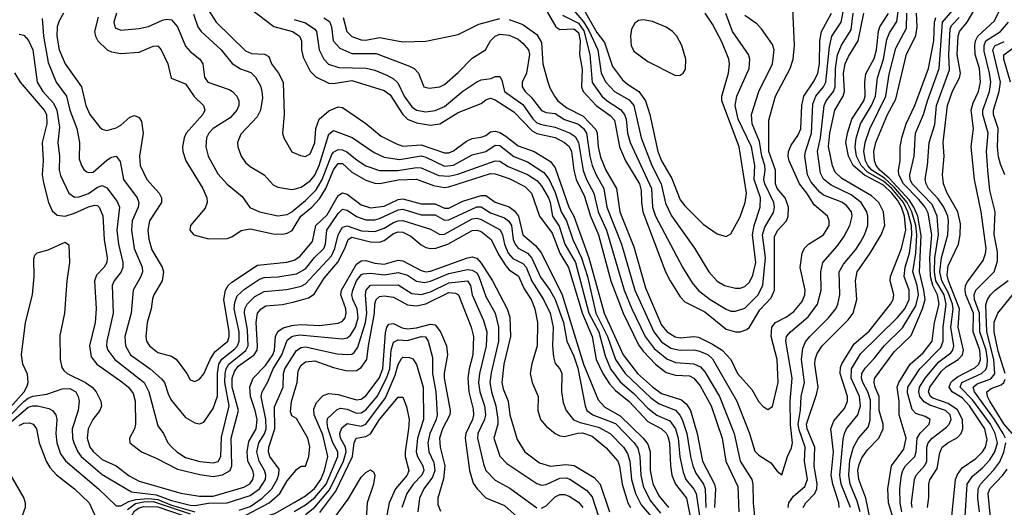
# Model space of a CAD drawing. Header units: inches. Extents: x 990535 to 1117859, y 769386 to 892122.
# Tile 577 of 656: x 1088813 to 1093073, y 811550 to 813661. Entities that reach past the tile are written whole.
import ezdxf

# ---------------------------------------------------------------- set-up
doc = ezdxf.new("R2010")
doc.units = ezdxf.units.IN
doc.header["$MEASUREMENT"] = 0
doc.layers.add('B0881', color=7, linetype='Continuous')
doc.layers.add('B0891', color=7, linetype='Continuous')

msp = doc.modelspace()

# ---------------------------------------------------------------- linework, layer by layer
at = {"layer": 'B0881', "color": 5}
for points, elevation in [([(1089002.7, 813690), (1088983.4, 813656.6), (1088974.5, 813630), (1088974.1, 813590), (1088984.1, 813530), (1089010.1, 813470), (1089080.3, 813370), (1089099.2, 813290), (1089116.8, 813250), (1089157.7, 813197.7), (1089170, 813186.7), (1089190, 813181.2), (1089230, 813193.6), (1089250, 813204.8), (1089290, 813238.9), (1089310, 813246.4), (1089330, 813237.5), (1089340.5, 813220.5), (1089346.8, 813170), (1089330.9, 813070), (1089333.3, 813030), (1089363.1, 812970), (1089416.8, 812910), (1089426.4, 812890), (1089426.5, 812870), (1089374.3, 812790), (1089367.2, 812750), (1089371.3, 812711.3), (1089384.3, 812664.3), (1089429.6, 812590), (1089434.6, 812570), (1089429.6, 812530), (1089392.8, 812470), (1089387.5, 812452.5), (1089381.5, 812410), (1089364.6, 812350), (1089358.8, 812290), (1089362.1, 812270), (1089374, 812250), (1089410, 812220.4), (1089470, 812205), (1089490, 812191.7), (1089535.6, 812130), (1089550, 812102), (1089570, 812094.6), (1089590, 812105.2), (1089610, 812127.6), (1089636.2, 812190), (1089657.1, 812222.9), (1089712.8, 812270), (1089718.8, 812290), (1089718.6, 812310), (1089695.9, 812450), (1089703.6, 812490), (1089715, 812510), (1089730, 812524.7), (1089841.1, 812598.9), (1089969, 812611), (1089999.8, 812620.2), (1090000, 812620.3)], 3380), ([(1089231, 813689), (1089219.9, 813650), (1089225.4, 813625.4), (1089250, 813615), (1089330, 813622.9), (1089370, 813631), (1089430, 813659.7), (1089450, 813663.6), (1089470, 813659.8), (1089495.7, 813630), (1089530, 813546.3), (1089550, 813523.7), (1089591.6, 813490), (1089605.1, 813470), (1089611.7, 813411.7), (1089627.1, 813390), (1089718.8, 813358.8), (1089734.2, 813350), (1089752.7, 813330), (1089760.5, 813310), (1089760.5, 813290), (1089752.8, 813270), (1089723.6, 813236.4), (1089650.1, 813190), (1089631.2, 813170), (1089621.1, 813150), (1089617.9, 813110), (1089628.4, 813070), (1089670, 812993.7), (1089710, 812948.6), (1089775.9, 812895.9), (1089807.8, 812847.8), (1089849.7, 812829.7), (1089930, 812812.3), (1089970, 812818.5), (1089990, 812829.4), (1090000, 812837.6)], 3440), ([(1089564.3, 813684.3), (1089584, 813630), (1089598.1, 813610), (1089684.2, 813530), (1089732, 813472), (1089768.8, 813448.8), (1089812.1, 813432.1), (1089832.9, 813412.9), (1089854.2, 813374.2), (1089861, 813350), (1089863.4, 813323.4), (1089855.2, 813270), (1089839.7, 813240.3), (1089770, 813165.1), (1089755.5, 813130), (1089757.1, 813110), (1089771.1, 813070), (1089790, 813043.6), (1089810, 813025.4), (1089870, 812989.2), (1089910, 812945.7), (1089930, 812936.8), (1089990, 812925.3), (1090000, 812928)], 3460), ([(1089630, 813701.7), (1089662.4, 813650), (1089790, 813526.4), (1089815.4, 813515.4), (1089872.3, 813512.3), (1089890, 813501.4), (1089902.7, 813470), (1089932.4, 813430), (1089952.6, 813390), (1089957.5, 813250), (1089949.2, 813170), (1089955.8, 813150), (1089990, 813089), (1090000, 813084.6)], 3480), ([(1089809.4, 813709.4), (1089911.6, 813631.6), (1089992.7, 813610), (1090000, 813605.3)], 3520), ([(1088910, 813666.4), (1088915.9, 813590), (1088936.3, 813476.3), (1088970, 813390.2), (1089014.7, 813330), (1089030, 813270), (1089060.3, 813190), (1089071.1, 813130), (1089070, 813058.8), (1089079.5, 813030), (1089090, 813012.2), (1089102.9, 813002.9), (1089110, 812999.2), (1089130, 813001.7), (1089190, 813052.8), (1089210, 813065.4), (1089230.7, 813070.7), (1089247.7, 813047.7), (1089262.4, 812970), (1089321.4, 812890), (1089327.8, 812870), (1089325.1, 812850), (1089299.4, 812790), (1089297.1, 812750), (1089308.3, 812670), (1089343, 812590), (1089343.9, 812570), (1089337.4, 812550), (1089303.3, 812490), (1089295.8, 812390), (1089268.4, 812290), (1089270.1, 812250), (1089292.7, 812210), (1089377.9, 812150), (1089426.9, 812106.9), (1089439.4, 812090), (1089456.6, 812036.6), (1089470, 812012.9), (1089530, 811939.3), (1089570, 811915.5), (1089590, 811911.4), (1089610, 811919), (1089650, 811978), (1089668.6, 812031.4), (1089669.2, 812130), (1089674.6, 812170), (1089687.8, 812192.2), (1089743.4, 812236.6), (1089754.8, 812250), (1089762.4, 812270), (1089762.5, 812310), (1089740.8, 812410), (1089742.9, 812437.1), (1089754.2, 812465.8), (1089784.9, 812495.1), (1089850, 812538.5), (1089870, 812544.4), (1089930, 812548.2), (1090000, 812559.6)], 3360), ([(1089152.5, 813672.4), (1089136.9, 813610), (1089140.4, 813590), (1089150.8, 813570), (1089191, 813531), (1089210, 813522), (1089250, 813515.3), (1089330, 813520.4), (1089390, 813546.6), (1089410, 813548.4), (1089425, 813530), (1089453.6, 813470), (1089468.2, 813408.2), (1089530, 813383.9), (1089567.9, 813327.9), (1089608.6, 813290), (1089613.7, 813270), (1089604.6, 813250), (1089532.5, 813170), (1089524.5, 813150), (1089517.8, 813110), (1089518, 813090), (1089532.2, 813050), (1089604.7, 812930), (1089622.9, 812890), (1089623.8, 812870), (1089614.9, 812845.1), (1089551.2, 812770), (1089549.3, 812750), (1089565.7, 812730), (1089630, 812712.6), (1089710, 812714.5), (1089730, 812721.6), (1089771.3, 812748.8), (1089810, 812755.5), (1089910, 812734.2), (1089950, 812732.7), (1089970, 812737.4), (1089991, 812749), (1090000, 812763.3)], 3420), ([(1088810, 813598.3), (1088830, 813593.9), (1088851.5, 813571.5), (1088870, 813530.2), (1088888.7, 813390), (1088912.5, 813350), (1088959.1, 813299.1), (1088973.3, 813270), (1088984.5, 813195.5), (1088977.2, 813130), (1088984.5, 813070), (1088983.6, 813010), (1088990, 812986.7), (1089025.6, 812910), (1089050, 812893.3), (1089070, 812894.2), (1089110, 812908.5), (1089150, 812935.7), (1089170, 812943.3), (1089190, 812933.8), (1089234.2, 812874.2), (1089244.2, 812850), (1089233.1, 812750), (1089239.8, 812690), (1089258.8, 812610), (1089259.3, 812590), (1089252.3, 812570), (1089222.1, 812530), (1089213.3, 812510), (1089216.6, 812390), (1089189.3, 812270), (1089188.4, 812250), (1089193.5, 812230), (1089223.9, 812190), (1089351.6, 812090), (1089371.7, 812050), (1089410, 811902.8), (1089434.8, 811870), (1089454.3, 811830), (1089471.5, 811810), (1089492.3, 811790), (1089530, 811766.3), (1089591.5, 811748.5), (1089650, 811742.6), (1089670.8, 811749.2), (1089682.3, 811770), (1089686.6, 811853.4), (1089718.5, 811990), (1089699.8, 812090), (1089701.2, 812130), (1089705.7, 812150), (1089717.7, 812170), (1089791.1, 812228.9), (1089801.4, 812250), (1089799.1, 812319.1), (1089785.4, 812390), (1089787.5, 812410), (1089797.4, 812430), (1089830, 812463.2), (1089870, 812484.5), (1089966.9, 812493.1), (1090000, 812500.5)], 3340), ([(1088790, 813430.4), (1088814.3, 813390), (1088918.6, 813270), (1088928.3, 813250), (1088930, 813210), (1088909.5, 813130), (1088914.4, 813050), (1088910.7, 812990), (1088915.3, 812955.3), (1088937.8, 812870), (1088953.1, 812833.1), (1088974.5, 812814.5), (1089010, 812810.7), (1089050, 812823.4), (1089110, 812851.5), (1089137.9, 812857.9), (1089150, 812856.2), (1089156.4, 812850), (1089172.7, 812812.7), (1089178.2, 812710), (1089191, 812630), (1089190.1, 812610), (1089178, 812590), (1089145.1, 812554.9), (1089136.2, 812530), (1089144.2, 812410), (1089139, 812350), (1089115.2, 812250), (1089121.8, 812201.8), (1089146.1, 812170), (1089254.1, 812094.1), (1089282.9, 812070), (1089303.3, 812043.3), (1089312, 812010), (1089314, 811910), (1089309.5, 811890), (1089288.3, 811850), (1089289.5, 811830), (1089340.5, 811790), (1089403.2, 811763.2), (1089494.9, 811714.9), (1089592.2, 811692.2), (1089650, 811684.3), (1089690, 811690.3), (1089723.3, 811710), (1089730, 811730), (1089728.4, 811850), (1089760, 811970), (1089732.3, 812070), (1089731.7, 812110), (1089741.9, 812138.1), (1089758.6, 812161.4), (1089826.6, 812210), (1089839.9, 812230), (1089842.3, 812250), (1089836.2, 812350), (1089842.3, 812390), (1089857.4, 812410), (1089877.9, 812422.1), (1089950, 812428.9), (1090000, 812440.3)], 3320), ([(1088760.2, 811970), (1088831.5, 812050), (1088845.2, 812074.8), (1088849.1, 812090), (1088847, 812127), (1088826.8, 812170), (1088820.8, 812210), (1088838.6, 812350), (1088868.1, 812470), (1088876, 812550), (1088874.2, 812625.8), (1088878.9, 812641.1), (1088888.2, 812651.8), (1088935.4, 812664.6), (1089010, 812697.5), (1089025.9, 812685.9), (1089028.8, 812610), (1089017.3, 812530), (1089006.6, 812390), (1088986.7, 812293.3), (1088988.5, 812190), (1088995.8, 812155.8), (1089003.1, 812143.1), (1089017.5, 812130), (1089097.7, 812090), (1089127, 812070), (1089143.8, 812050), (1089164, 812010), (1089166.6, 811990), (1089159, 811970), (1089129, 811931), (1089109.1, 811890), (1089104.4, 811850), (1089116.9, 811810), (1089132, 811790), (1089170, 811756.9), (1089230, 811729.7), (1089286.6, 811686.6), (1089330, 811663.3), (1089510, 811610.8), (1089590, 811598.3), (1089650, 811599.2), (1089783.1, 811636.9), (1089807.8, 811652.2), (1089822.1, 811670), (1089826.3, 811690), (1089821.3, 811710), (1089799.6, 811750), (1089796.8, 811790), (1089804.6, 811835.4), (1089835.7, 811890), (1089840.2, 811930), (1089832, 811970), (1089810.8, 812030), (1089808.1, 812071.9), (1089822.8, 812110), (1089875.8, 812164.2), (1089907.4, 812210), (1089915.3, 812230), (1089919.7, 812290), (1089930, 812311.7), (1089953, 812327), (1089990, 812337.8), (1090000, 812338.7)], 3280), ([(1088772, 811948), (1088830, 812008.5), (1088850, 812023.4), (1088870, 812030.9), (1088930, 812040.1), (1088996.6, 812063.4), (1089030, 812065.3), (1089055.4, 812050), (1089065.9, 812030), (1089069.4, 812010), (1089065.2, 811970), (1089039.9, 811890), (1089040.8, 811850), (1089046.6, 811830), (1089064.1, 811790), (1089078.8, 811770), (1089170, 811692), (1089297, 811617), (1089403.7, 811603.7), (1089470, 811579.2), (1089550, 811559.7), (1089570, 811558), (1089630, 811568.9), (1089710, 811569.8), (1089810, 811600.7), (1089850, 811630.4), (1089875.8, 811670), (1089877.3, 811690), (1089872, 811710), (1089848.6, 811750), (1089838.6, 811790), (1089848, 811830), (1089871.7, 811868.3), (1089878.8, 811890), (1089878, 811930), (1089856.8, 812030), (1089861.2, 812050), (1089886.2, 812093.8), (1089908.9, 812150), (1089947.6, 812210), (1089970, 812273.4), (1089990.2, 812289.8), (1090000, 812292)], 3260), ([(1089762.6, 811537.4), (1089810, 811554.4), (1089861.5, 811590), (1089903.5, 811630), (1089926.3, 811670), (1089934.3, 811694.3), (1089935.4, 811715.4), (1089894.9, 811770), (1089889.4, 811790), (1089891.3, 811810), (1089917.2, 811890), (1089915.1, 811984.9), (1089952.7, 812070), (1089954.2, 812130), (1089959.9, 812150), (1090000, 812213.7)], 3240), ([(1090000, 811940.8), (1089990, 811946.3), (1089984, 811964), (1089988.9, 812008.9), (1090000, 812046.6)], 3220), ([(1088745.9, 811894.1), (1088850, 811983.2), (1088870, 811990.2), (1088890, 811989.6), (1088938.7, 811978.7), (1088954.1, 811970), (1088968.7, 811950), (1088974, 811930), (1088968.8, 811870), (1088972.8, 811830), (1088990, 811782.2), (1089010.8, 811750.8), (1089153.6, 811630), (1089230, 811557.3), (1089250, 811556), (1089285.2, 811574.8), (1089315.6, 811584.4), (1089370, 811588.4), (1089410, 811583.6), (1089470, 811559.3), (1089570, 811530.6)], 3240), ([(1088810, 811904.3), (1088830, 811913.9), (1088855.8, 811915.8), (1088870.5, 811910.5), (1088885.5, 811890), (1088897.4, 811830), (1088926.7, 811750), (1088942.8, 811722.8), (1088971.4, 811691.4), (1089050, 811630.6), (1089113.6, 811570), (1089143.3, 811503.3)], 3220), ([(1088760.9, 811710), (1088830.2, 811590), (1088836.8, 811570), (1088836.8, 811550), (1088815, 811490), (1088814.8, 811370), (1088788.8, 811230)], 3180), ([(1089770, 811504.4), (1089892.3, 811570), (1089937.6, 811610), (1089970, 811664.8), (1090000, 811701.5)], 3220), ([(1088770, 810775.1), (1088830, 810809.4), (1088876.9, 810850), (1088890, 810871.7), (1088905.7, 810950), (1088936.5, 811003.5), (1088970, 811040.1), (1089030, 811072.7), (1089170, 811239.5), (1089186.8, 811293.2), (1089257.6, 811442.4), (1089310, 811535.4), (1089330, 811548.7), (1089350, 811553.6), (1089410, 811552.2), (1089570, 811496.9), (1089650, 811483.5), (1089710, 811463.9), (1089757.9, 811462.1), (1089790.4, 811469.6), (1089850, 811503.4), (1089916.7, 811523.3), (1090000, 811571.3)], 3180), ([(1089279.5, 811540.5), (1089313.8, 811566.2), (1089350, 811574.4), (1089390, 811575.2), (1089550, 811521.7)], 3220)]:
    msp.add_lwpolyline(points, dxfattribs=dict(at, elevation=elevation))
at = {"layer": 'B0891', "color": 5}
for points, elevation in [([(1092406.6, 811550), (1092366.3, 811650), (1092361.8, 811690), (1092374.9, 811845.1), (1092380.6, 811870), (1092390, 811890.1), (1092439, 811950), (1092451.1, 811990), (1092446.3, 812030), (1092410.4, 812110), (1092412.1, 812150), (1092450, 812215), (1092610, 812371.5), (1092641.7, 812410), (1092660.6, 812450), (1092660.9, 812490), (1092639.7, 812550), (1092644, 812590), (1092662.2, 812650), (1092672.8, 812730), (1092671.7, 812770), (1092655.8, 812830), (1092636.2, 812870), (1092585.8, 812930), (1092550, 812961.5), (1092481.4, 813001.4), (1092452.8, 813030), (1092432.5, 813070), (1092427.8, 813110), (1092431.7, 813148.3), (1092450, 813210), (1092498.4, 813290), (1092515.4, 813330), (1092524.7, 813410), (1092550, 813490), (1092565, 813575), (1092576.2, 813603.7), (1092607.4, 813652.6), (1092618, 813730)], 3460), ([(1092845.9, 811510), (1092860.8, 811670), (1092870, 811692.2), (1092890, 811720.5), (1092950, 811761.6), (1092978.4, 811790), (1092990.7, 811810), (1092998, 811842), (1092987.7, 811890), (1092922.2, 811990), (1092890, 812024.1), (1092847, 812050), (1092834.7, 812070), (1092841.6, 812090), (1092850, 812099.4), (1092870, 812114.6), (1092945.6, 812154.4), (1092961.8, 812170), (1092969.8, 812190), (1092966.4, 812230), (1092937.6, 812310), (1092939.2, 812390), (1092906, 812470), (1092902.7, 812490), (1092905, 812510), (1092913.2, 812526.8), (1092980.8, 812619.2), (1092991.7, 812648.3), (1092994.1, 812670), (1092972.5, 812830), (1092943.8, 812970), (1092929.6, 813110), (1092939.8, 813190), (1092930, 813270), (1092938.5, 813301.5), (1092961.3, 813350), (1092970.2, 813390), (1092965, 813450), (1092946, 813510), (1092944.9, 813550), (1092947.6, 813570), (1092957.5, 813590), (1093030, 813655.8), (1093075, 813750)], 3280), ([(1090128.8, 813668.8), (1090152.8, 813652.7), (1090162.4, 813630), (1090169, 813570), (1090197.9, 813537.9), (1090250, 813515), (1090354.4, 813514.4), (1090499.3, 813459.3), (1090519, 813450), (1090538.6, 813430), (1090562, 813370), (1090584.8, 813364.8), (1090630, 813370.3), (1090650, 813380.8), (1090710, 813432.7), (1090770, 813494.8), (1090827.6, 813530), (1090849.9, 813570), (1090870, 813590.1), (1090890, 813598.4), (1090930, 813594.1), (1090970, 813576.3), (1090990, 813559.6), (1091013.8, 813530), (1091018.7, 813510), (1091005.1, 813430), (1090986.1, 813390), (1090986.4, 813370), (1091000.1, 813350), (1091025.4, 813325.4), (1091070, 813268.5), (1091090, 813259.7), (1091130, 813254.5), (1091170, 813228.6), (1091230, 813208.4), (1091252.4, 813190), (1091265.3, 813170), (1091279.3, 813070), (1091289.7, 813029.7), (1091306.4, 812990), (1091340.3, 812930), (1091353.1, 812850), (1091416.2, 812690), (1091473.5, 812490), (1091555.8, 812310), (1091590, 812266.9), (1091630, 812239.7), (1091670, 812230.1), (1091730, 812232.4), (1091750, 812227.7), (1091790, 812211.9), (1091810, 812193), (1091916.1, 812010), (1091970.6, 811870), (1091994, 811794), (1092010, 811775.5), (1092062.1, 811742.1), (1092090, 811707.3), (1092110, 811691), (1092134.7, 811770), (1092152.3, 811807.7), (1092155.7, 811830), (1092148.2, 811908.2), (1092145.5, 812010), (1092155, 812110), (1092126.8, 812270), (1092130.3, 812289.7), (1092148, 812310), (1092224.6, 812375.4), (1092263.9, 812430), (1092280.7, 812490), (1092278.4, 812570), (1092287.2, 812610), (1092350, 812681.3), (1092378.9, 812721.1), (1092404.9, 812770), (1092414, 812810), (1092411.9, 812830), (1092390, 812856.9), (1092370, 812870.5), (1092290, 812901.8), (1092274.1, 812914.1), (1092237.5, 812957.5), (1092220.5, 812990), (1092209.2, 813070), (1092211.9, 813090), (1092238.8, 813170), (1092244.7, 813295.3), (1092257.5, 813330), (1092290.1, 813369.9), (1092300.1, 813390), (1092316.1, 813543.9), (1092326.4, 813590), (1092367.1, 813650), (1092378.8, 813710)], 3560), ([(1090930, 813661.6), (1090990, 813639.7), (1091050, 813596.4), (1091070, 813562), (1091076.8, 813470), (1091096, 813396), (1091106, 813366), (1091125.9, 813330), (1091141.5, 813310), (1091179.5, 813279.5), (1091250, 813243.5), (1091305.1, 813185.1), (1091310.7, 813170), (1091315, 813110), (1091326.2, 813066.2), (1091348, 813010), (1091394.6, 812930), (1091409.3, 812830), (1091470, 812678.3), (1091519.8, 812499.8), (1091590, 812339.1), (1091613.7, 812310), (1091648.4, 812288.4), (1091670, 812283.9), (1091730, 812289.5), (1091750, 812286.1), (1091810, 812257.2), (1091852.4, 812230), (1091888.9, 812190), (1091918.2, 812130), (1091980.1, 812060.1), (1092010, 812007.4), (1092030, 811986), (1092050, 811974.4), (1092070, 811986), (1092094.2, 812090), (1092089.3, 812190), (1092064.4, 812290), (1092067.4, 812330), (1092083.2, 812350), (1092130, 812374.4), (1092162, 812398), (1092198.3, 812441.7), (1092209, 812470), (1092211.2, 812490), (1092190, 812589), (1092198.1, 812650), (1092207.8, 812672.2), (1092225.9, 812690), (1092290.2, 812729.8), (1092314.6, 812770), (1092315.3, 812790), (1092307.7, 812810), (1092250, 812859.2), (1092218.5, 812910), (1092187, 812950), (1092142.3, 813050), (1092136.9, 813070), (1092138.9, 813090), (1092150, 813117.5), (1092179.7, 813160.3), (1092191.9, 813188.1), (1092196.6, 813290), (1092206, 813330), (1092250, 813396.3), (1092265.6, 813430), (1092272.6, 813470), (1092274, 813570), (1092281.7, 813610), (1092324.6, 813690)], 3580), ([(1091094.9, 813694.9), (1091131.9, 813630), (1091150, 813618.3), (1091210, 813620.8), (1091230, 813605.4), (1091237.5, 813570), (1091234.2, 813510), (1091246.8, 813446.8), (1091243.7, 813370), (1091250, 813350.9), (1091306.9, 813290), (1091366.8, 813246.8), (1091385.5, 813225.5), (1091408, 813110), (1091434.5, 813050), (1091494.2, 812950), (1091501.6, 812921.6), (1091502.6, 812870), (1091509.3, 812830), (1091606.7, 812570), (1091626.8, 812530), (1091670, 812460.8), (1091690, 812439.3), (1091776.8, 812396.8), (1091870, 812321.6), (1091909.9, 812310.1), (1091930, 812309.4), (1091959.4, 812320.6), (1091970, 812330.8), (1092015, 812405), (1092063.3, 812456.7), (1092079, 812490), (1092078.7, 812721.3), (1092091, 812749), (1092129.7, 812790.3), (1092137.3, 812810), (1092139.2, 812850), (1092124.6, 812890), (1092090.6, 812930), (1092082.1, 812950), (1092082.5, 813010), (1092054.3, 813090), (1092054.5, 813225.5), (1092083.1, 813330), (1092146.8, 813450), (1092159.9, 813490), (1092165.3, 813550), (1092158.3, 813710)], 3620), ([(1091161.1, 813681.1), (1091230, 813645.4), (1091253.1, 813613.1), (1091279.2, 813510), (1091289, 813389), (1091331.5, 813330), (1091354.3, 813310), (1091412.6, 813272.6), (1091429.5, 813250), (1091436, 813230), (1091442.7, 813170), (1091454.2, 813130), (1091545.7, 812930), (1091551.1, 812850), (1091564.2, 812810), (1091680.1, 812590), (1091721.8, 812521.8), (1091749.3, 812489.3), (1091800.1, 812450), (1091870, 812408), (1091890, 812399.6), (1091910, 812398.9), (1091950, 812411.7), (1092008.2, 812470), (1092028.3, 812511.7), (1092039.7, 812630), (1092026.5, 812730), (1092036.6, 812763.4), (1092073.7, 812826.3), (1092078.1, 812850), (1092075.4, 812870), (1092036, 812950), (1092032.9, 812970), (1092038.5, 813010), (1092036.6, 813030), (1092023.6, 813070), (1092013.3, 813133.3), (1091982.4, 813210), (1091978.8, 813250), (1092010.3, 813350), (1092070.3, 813469.7), (1092077.1, 813530), (1092070, 813553.1), (1092021.7, 813621.7), (1092002.5, 813642.5), (1091950, 813679.1)], 3640), ([(1091203.1, 813710), (1091252.2, 813652.2), (1091274.5, 813614.5), (1091314.7, 813530), (1091328.7, 813430), (1091349, 813390), (1091385.6, 813350), (1091450, 813314.3), (1091470.4, 813290), (1091502.2, 813150), (1091547.9, 813030), (1091588.3, 812950), (1091607.1, 812867.1), (1091632.5, 812812.5), (1091732, 812672), (1091793.7, 812570), (1091829.7, 812529.7), (1091861.7, 812510), (1091910, 812498.9), (1091930, 812498.9), (1091950, 812505.6), (1091970, 812524.2), (1091985.4, 812554.6), (1091997.7, 812610), (1091983, 812730), (1091990.3, 812769.7), (1092016.9, 812850), (1092017.5, 812890), (1091991, 812970), (1091992.7, 813030), (1091978.9, 813110), (1091921.7, 813230), (1091908.8, 813290), (1091916, 813330), (1091969.5, 813450), (1091972, 813490), (1091966.2, 813510), (1091896.4, 813610), (1091867.3, 813687.3)], 3660), ([(1091250.4, 813710), (1091310, 813605.8), (1091342.9, 813562.9), (1091378, 813458), (1091420.9, 813400.9), (1091442, 813382), (1091492, 813350), (1091520.9, 813310), (1091538.6, 813250), (1091573.5, 813090), (1091590, 813050), (1091634.2, 812974.2), (1091670, 812881.4), (1091690, 812855.9), (1091770, 812776.1), (1091830, 812733.4), (1091870, 812722), (1091890, 812734.4), (1091930, 812807.4), (1091951.6, 812870), (1091957.9, 812910), (1091925.1, 813110), (1091850.2, 813310), (1091851.1, 813330), (1091879.5, 813430), (1091883.1, 813470), (1091880.4, 813490), (1091850, 813565.5), (1091810, 813642.2), (1091778.7, 813690)], 3680), ([(1092137.3, 811550), (1092140.6, 811570), (1092160.8, 811599.2), (1092210, 811641), (1092220.6, 811670), (1092207.8, 811750), (1092211.5, 811810), (1092185.5, 811885.5), (1092181.5, 811910), (1092191.2, 811971.2), (1092194.3, 812030), (1092208.5, 812090), (1092195.7, 812190), (1092200.3, 812239.7), (1092213, 812267), (1092231.2, 812290), (1092312.3, 812370), (1092343.2, 812410), (1092353, 812430), (1092360.5, 812470), (1092358.4, 812570), (1092376.6, 812603.4), (1092430, 812666.3), (1092450, 812697.6), (1092467.4, 812730), (1092481.5, 812770), (1092482.5, 812810), (1092477.9, 812830), (1092452.9, 812870), (1092410, 812902.9), (1092324.2, 812944.2), (1092290, 812971), (1092276.8, 812996.8), (1092263.9, 813090), (1092277.7, 813150), (1092293.1, 813290), (1092302.5, 813310), (1092333.6, 813350), (1092341, 813370), (1092342.1, 813450), (1092351.5, 813508.5), (1092368.6, 813551.4), (1092410, 813617.3), (1092418.8, 813690)], 3540), ([(1092202.8, 811550), (1092213.7, 811570), (1092252.3, 811610), (1092260.9, 811630), (1092262.5, 811650), (1092250.7, 811730), (1092252.9, 811810), (1092220, 811890), (1092217.3, 811910), (1092260.7, 812039.3), (1092267.1, 812070), (1092252.9, 812170), (1092254.6, 812190), (1092263.4, 812216.6), (1092284.1, 812250), (1092397.5, 812362.5), (1092418.1, 812390), (1092435.1, 812450), (1092428.5, 812530), (1092435.6, 812570), (1092491.7, 812650), (1092539.9, 812730), (1092555.5, 812770), (1092550.6, 812830), (1092530, 812870.4), (1092498.8, 812898.8), (1092370, 812974.2), (1092340.6, 813000.6), (1092328.9, 813028.9), (1092312.2, 813112.2), (1092317.1, 813170), (1092339.8, 813270), (1092375.6, 813330), (1092381.7, 813350), (1092377.2, 813430), (1092383.6, 813470), (1092398.3, 813501.7), (1092441, 813570), (1092464.5, 813690)], 3520), ([(1092357.5, 811550), (1092356.3, 811570), (1092330.8, 811650), (1092324.1, 811690), (1092333.2, 811790), (1092322.8, 811890), (1092335.5, 811924.5), (1092381.3, 811978.7), (1092394.1, 812010), (1092393.9, 812030), (1092362.7, 812130), (1092364.2, 812155.8), (1092369.1, 812170.9), (1092422.5, 812257.5), (1092487.3, 812312.7), (1092580.4, 812430), (1092591.3, 812450), (1092594.3, 812470), (1092579.2, 812530), (1092579.9, 812550), (1092628.4, 812670), (1092646.4, 812750), (1092640.9, 812810), (1092627.7, 812850), (1092610, 812880), (1092586.4, 812910), (1092550, 812944.3), (1092467.9, 812987.9), (1092418.1, 813030), (1092398.1, 813070), (1092387.4, 813130), (1092394, 813170), (1092413.1, 813230), (1092464.9, 813310), (1092470, 813330), (1092468.7, 813391.3), (1092473.9, 813426.1), (1092510, 813493.3), (1092519, 813530), (1092528, 813612), (1092534.4, 813630), (1092571.9, 813688.1)], 3480), ([(1092448.7, 811531.3), (1092436.7, 811576.7), (1092405.3, 811650), (1092399.8, 811690), (1092405, 811755), (1092419.8, 811810), (1092441.3, 811850), (1092483, 811897), (1092492.9, 811927.1), (1092493.4, 812013.4), (1092481.9, 812050), (1092460.3, 812090), (1092454.2, 812110), (1092455.7, 812130), (1092470, 812153), (1092510, 812194.8), (1092553.1, 812250), (1092632.9, 812327.2), (1092690, 812421.8), (1092701, 812470), (1092695.2, 812510), (1092677.3, 812570), (1092689.9, 812650.1), (1092694.1, 812730), (1092690.3, 812770), (1092673.1, 812830), (1092652.8, 812870), (1092596, 812936), (1092554.5, 812974.5), (1092499.2, 813010), (1092481.9, 813030), (1092471.9, 813050), (1092465.5, 813090), (1092470.6, 813130), (1092491.4, 813188.6), (1092560.1, 813330), (1092574.2, 813425.8), (1092602.8, 813537.2), (1092650, 813625), (1092650.4, 813690)], 3440), ([(1092502.9, 811450), (1092474, 811590), (1092442.7, 811670), (1092439.4, 811710), (1092444.1, 811735.9), (1092456.2, 811763.8), (1092481.2, 811798.8), (1092530, 811850.1), (1092548.3, 811890), (1092548.2, 811910), (1092531.7, 811970), (1092531.4, 812030), (1092513.9, 812070), (1092509.4, 812090), (1092511.7, 812108.3), (1092596.4, 812223.6), (1092670, 812293.9), (1092719.3, 812410), (1092729.7, 812450), (1092725.2, 812490), (1092706.4, 812570), (1092713.3, 812726.7), (1092697.9, 812810), (1092681.5, 812850), (1092660.9, 812880.9), (1092575.1, 812975.1), (1092533.9, 813010), (1092518.3, 813030), (1092511.2, 813050), (1092508.6, 813090), (1092517.2, 813130), (1092568, 813250), (1092602.9, 813317.1), (1092648.8, 813511.2), (1092690, 813591), (1092695.9, 813630), (1092692.5, 813690)], 3420), ([(1092629.5, 811530), (1092621.7, 811570), (1092620.9, 811630), (1092627.9, 811690), (1092633.6, 811710), (1092645.9, 811730), (1092685.3, 811770), (1092690.9, 811790), (1092695, 811850), (1092708.1, 811871.9), (1092747.7, 811910), (1092752.2, 811930), (1092730, 811942.9), (1092690, 811957), (1092673.7, 811973.7), (1092654.2, 812045.8), (1092655.8, 812070), (1092706.9, 812150), (1092798.6, 812241.4), (1092808.3, 812270), (1092808.4, 812330), (1092821.4, 812430), (1092811.9, 812470), (1092777, 812530), (1092771, 812570), (1092772.3, 812630), (1092788, 812730), (1092782.6, 812810), (1092760.4, 812860.4), (1092674.7, 812950), (1092665, 812970), (1092664.1, 812990), (1092682.5, 813070), (1092688.5, 813170), (1092723.6, 813250), (1092740.2, 813310), (1092790.4, 813450), (1092804.7, 813650), (1092850, 813702.9)], 3360), ([(1092739.8, 811550), (1092746.7, 811593.3), (1092745.6, 811650), (1092750.2, 811669.8), (1092782.1, 811717.8), (1092793.4, 811786.6), (1092804.4, 811810), (1092828.8, 811830), (1092870, 811853.1), (1092885.8, 811870), (1092893.4, 811890), (1092891.1, 811930), (1092870, 811971.8), (1092830, 811999.9), (1092763.1, 812023.1), (1092753.3, 812030), (1092745.2, 812050), (1092750, 812070.1), (1092800.5, 812139.5), (1092821, 812159), (1092872.8, 812190), (1092891.4, 812210), (1092896.6, 812230), (1092872.4, 812330), (1092878.8, 812410), (1092831.1, 812530), (1092825.2, 812554.8), (1092830, 812595), (1092874.3, 812690), (1092882.2, 812730), (1092883.2, 812776.8), (1092870.9, 812830), (1092825.3, 812910), (1092809.5, 812950), (1092805.3, 812990), (1092812, 813070), (1092808.8, 813130), (1092827.5, 813290), (1092848.5, 813351.5), (1092879.4, 813410), (1092883, 813430), (1092868.3, 813510), (1092872.8, 813590), (1092879.5, 813610), (1092911.6, 813650), (1092940.6, 813699.4)], 3320), ([(1090000, 813662.4), (1090050, 813646.8), (1090090, 813620.6), (1090097.3, 813610), (1090108.2, 813530), (1090129.2, 813490), (1090149, 813469), (1090193.7, 813453.7), (1090311.4, 813451.4), (1090350, 813442.2), (1090401.3, 813421.3), (1090430, 813404.9), (1090448.3, 813388.3), (1090476.4, 813330), (1090510, 813283.2), (1090530, 813269.1), (1090570, 813261.8), (1090610, 813268.4), (1090650, 813284.9), (1090730, 813351.7), (1090790, 813392.3), (1090810, 813400.1), (1090853.3, 813406.7), (1090870, 813414.5), (1090890, 813415.4), (1090898.7, 813398.7), (1090909.9, 813349.8), (1090990, 813294.4), (1091032.4, 813232.4), (1091050, 813214.5), (1091070, 813206.8), (1091130, 813196.3), (1091194.4, 813170), (1091215.9, 813155.9), (1091230.9, 813130), (1091250, 813008.8), (1091264.7, 812970), (1091296.1, 812910), (1091315.8, 812830), (1091351.7, 812750), (1091428.6, 812490), (1091461.1, 812410), (1091519.3, 812290), (1091558.3, 812238.3), (1091612.7, 812192.7), (1091650, 812177.1), (1091730, 812171.9), (1091758.2, 812158.2), (1091777, 812137), (1091839.8, 812030), (1091903.3, 811870), (1091930.1, 811750), (1091980.7, 811670), (1091985.3, 811650), (1091986.3, 811570), (1091997.3, 811450)], 3540), ([(1090212.7, 813670), (1090228.6, 813610), (1090250, 813588.9), (1090290, 813573.3), (1090310, 813572.8), (1090370, 813584.5), (1090470, 813565), (1090570, 813567.5), (1090710, 813596.6), (1090798.9, 813641.1), (1090890, 813666.7)], 3580), ([(1092601.2, 811470), (1092571.7, 811570), (1092569.3, 811630), (1092584.8, 811730), (1092638.2, 811801.8), (1092647.5, 811850), (1092617.6, 811950), (1092618.3, 812010), (1092609.2, 812070), (1092617, 812090), (1092665.8, 812170), (1092721.3, 812218.7), (1092760, 812270), (1092770.8, 812350), (1092790.6, 812430), (1092784.2, 812470), (1092762.8, 812510), (1092752.9, 812550), (1092749.9, 812629.9), (1092758.6, 812730), (1092743.1, 812823.1), (1092729.8, 812850), (1092703.2, 812883.2), (1092637.2, 812950), (1092615.7, 812990), (1092614.6, 813010), (1092622.7, 813050), (1092622.6, 813110), (1092629.9, 813149.9), (1092647.8, 813210), (1092685.2, 813290), (1092745.1, 813450), (1092767.7, 813570), (1092771.2, 813650), (1092776.5, 813670)], 3380), ([(1092674, 811550), (1092670.5, 811570), (1092684.6, 811670), (1092690.7, 811690), (1092728.4, 811731.6), (1092738.1, 811750), (1092737.3, 811810), (1092742.6, 811830), (1092760.3, 811850), (1092822.8, 811897.2), (1092834.6, 811910), (1092842.5, 811930), (1092837.8, 811950), (1092817.9, 811970), (1092750, 811992.7), (1092726.2, 812006.2), (1092706.5, 812030), (1092702.4, 812050), (1092705.5, 812070), (1092730.2, 812110), (1092790, 812179.7), (1092841, 812219), (1092849.7, 812230), (1092853.7, 812250), (1092841.5, 812330), (1092851.4, 812408.6), (1092848.5, 812430), (1092830, 812480.3), (1092801.8, 812530), (1092793.7, 812570), (1092800.9, 812630), (1092828.1, 812730), (1092831.5, 812790), (1092827.7, 812810), (1092810.4, 812850), (1092786, 812886), (1092745.2, 812930), (1092734.3, 812950), (1092729.9, 812970.1), (1092740.5, 813030), (1092747, 813130), (1092772.1, 813207.9), (1092780, 813290), (1092836.2, 813443.8), (1092832, 813510), (1092838.4, 813621.6), (1092844.8, 813635.2), (1092877.2, 813670)], 3340), ([(1092903.6, 811510), (1092912, 811650), (1092934.5, 811685.5), (1092978.5, 811721.5), (1093010, 811756), (1093032.1, 811790), (1093043.6, 811830), (1093033.6, 811870), (1093012.4, 811910), (1092935, 812015), (1092881.9, 812070), (1092888.9, 812090), (1092973.6, 812130), (1092992.7, 812147.3), (1092998, 812162), (1092999.9, 812190), (1092994, 812230), (1092966.6, 812310), (1092964.9, 812390), (1092943.6, 812450), (1092941.6, 812470), (1092950, 812490.5), (1093029, 812570), (1093043.9, 812616.1), (1093043.4, 812656.6), (1093029, 812731), (1093032.7, 812830), (1093010, 812921.3), (1093001.3, 813010), (1092996.2, 813090), (1093002.5, 813170), (1092979.1, 813250), (1092979.1, 813270), (1093008.6, 813350), (1093013.9, 813390), (1093009.2, 813430), (1092985.2, 813525.2), (1092985.1, 813550), (1092992.5, 813570), (1093056.6, 813610), (1093091.1, 813650)], 3260), ([(1090000, 813605.3), (1090023.6, 813590), (1090032, 813570), (1090032, 813530), (1090039.1, 813499.1), (1090070, 813438.8), (1090093.5, 813413.5), (1090150, 813385.8), (1090170, 813384.8), (1090250, 813397.2), (1090390, 813354.4), (1090415.6, 813335.6), (1090470, 813250.1), (1090490, 813230.7), (1090530, 813214.7), (1090590, 813204.9), (1090630, 813210.4), (1090710, 813259.7), (1090810, 813298.1), (1090830, 813314.2), (1090850, 813321.1), (1090870, 813314.6), (1090950, 813261.9), (1091030, 813180.2), (1091050, 813169), (1091130, 813151.5), (1091170, 813128.9), (1091190, 813111.8), (1091200.2, 813090), (1091210.2, 813010), (1091220.5, 812970), (1091256.2, 812896.2), (1091282.3, 812810), (1091317, 812730), (1091370.7, 812530), (1091423.6, 812390), (1091490, 812254.1), (1091510, 812225.8), (1091563.2, 812170), (1091610, 812134.2), (1091650, 812121.8), (1091710, 812118.7), (1091730, 812110), (1091756.4, 812076.4), (1091804.4, 811990), (1091852.3, 811850), (1091867.7, 811750), (1091920.2, 811640.2), (1091924.2, 811530)], 3520), ([(1093075.5, 812990), (1093055.7, 813035.7), (1093047.5, 813067.5), (1093043, 813110), (1093046.5, 813190), (1093026.6, 813250), (1093025.8, 813270), (1093050.6, 813350), (1093056.3, 813390), (1093023.6, 813530), (1093032, 813548), (1093072.7, 813567.3)], 3240), ([(1093100.1, 813390), (1093070.2, 813490), (1093071, 813509), (1093124.9, 813550)], 3220), ([(1090000, 813084.6), (1090027.5, 813072.5), (1090049.3, 813069.3), (1090070, 813081.1), (1090090, 813127.4), (1090094.2, 813190), (1090109, 813230), (1090150, 813267.1), (1090190, 813284.5), (1090210, 813281), (1090310, 813211.6), (1090376.8, 813156.8), (1090443, 813123), (1090470, 813114), (1090550, 813119.2), (1090650, 813085.3), (1090670, 813085.1), (1090690, 813092.7), (1090745.4, 813134.6), (1090770, 813147.2), (1090810, 813152.6), (1090830, 813160.4), (1090850, 813175.6), (1090870, 813178.5), (1090890, 813173), (1090916.3, 813156.3), (1090970, 813114.6), (1091038.8, 813090), (1091110, 813046.7), (1091130, 813019.8), (1091189, 812850), (1091210, 812810), (1091274.6, 812630), (1091340.9, 812390), (1091423.2, 812210), (1091485.6, 812130), (1091550, 812071.1), (1091590, 812042.5), (1091675.8, 812015.8), (1091697.4, 811997.4), (1091714.4, 811970), (1091743.7, 811870), (1091766.9, 811750), (1091819.3, 811650), (1091822.9, 811630), (1091819.1, 811550)], 3480), ([(1090000, 812928), (1090030, 812936.3), (1090070, 812963.6), (1090090, 812988.7), (1090108.5, 813030), (1090150, 813165.2), (1090170, 813181.5), (1090251.8, 813151.8), (1090345.9, 813085.9), (1090390, 813066), (1090456.2, 813056.2), (1090550, 813071.3), (1090570, 813066.3), (1090650, 813027.4), (1090690, 813031.2), (1090770, 813076.2), (1090830, 813090.4), (1090870, 813117.5), (1090890, 813117), (1090950, 813068.2), (1091010, 813045.3), (1091080.3, 813000.3), (1091103.5, 812970), (1091130, 812913.1), (1091154.8, 812830), (1091179.1, 812790), (1091206.1, 812710), (1091244.1, 812630), (1091268.9, 812550), (1091306, 812390), (1091356.4, 812290), (1091390.7, 812190), (1091432.7, 812130), (1091543.5, 812023.5), (1091578.8, 811998.8), (1091650, 811970.4), (1091669.5, 811949.5), (1091679.3, 811930), (1091699, 811870), (1091714.3, 811770), (1091725.4, 811730), (1091738.6, 811698.6), (1091771, 811651), (1091779, 811630), (1091781.1, 811550)], 3460), ([(1090000, 812837.6), (1090050, 812878.8), (1090095.7, 812924.3), (1090121.9, 812970), (1090162.9, 813077), (1090170, 813088.3), (1090190, 813098.9), (1090210, 813097.7), (1090228.5, 813088.5), (1090272.5, 813052.5), (1090310, 813029.1), (1090370, 813008.8), (1090448.6, 813008.6), (1090530, 813021.6), (1090550, 813019.4), (1090626.5, 812986.5), (1090670, 812983.6), (1090707.9, 812992.1), (1090870, 813050.1), (1090890, 813048.1), (1090925.5, 813025.5), (1091010, 812990.3), (1091050, 812965.1), (1091070, 812941.2), (1091100, 812890), (1091108.1, 812870), (1091118.1, 812810), (1091146.7, 812766.6), (1091171.6, 812690), (1091217.7, 812610), (1091275.1, 812390), (1091317.8, 812310), (1091345.3, 812205.3), (1091368.2, 812150), (1091410, 812093.2), (1091470, 812043.6), (1091530, 811979.5), (1091569, 811949), (1091624.9, 811924.9), (1091650, 811890.1), (1091662, 811850), (1091668.5, 811768.5), (1091682.8, 811702.7), (1091695, 811670), (1091729.3, 811629.3), (1091739.3, 811610), (1091753.3, 811513.3)], 3440), ([(1090000, 812763.3), (1090029.5, 812810), (1090077.4, 812850), (1090110, 812885.8), (1090137, 812930), (1090170, 813011.3), (1090190, 813039.1), (1090210, 813038.4), (1090250, 813001.3), (1090310, 812967), (1090350, 812952.9), (1090371.6, 812951.6), (1090450, 812967.4), (1090530, 812971), (1090602.9, 812942.9), (1090650, 812935.2), (1090670, 812937.4), (1090850, 812995.1), (1090870, 812993.7), (1090930, 812973.4), (1090998.5, 812938.5), (1091026.9, 812910), (1091062.1, 812810), (1091116.8, 812736.8), (1091149.9, 812650), (1091187.7, 812587.7), (1091247.2, 812387.2), (1091290.2, 812290), (1091307.4, 812190), (1091335.4, 812130), (1091364.8, 812084.8), (1091390, 812055.7), (1091450, 812007.7), (1091530, 811922.3), (1091590, 811889.5), (1091610, 811871.2), (1091617, 811857), (1091623.9, 811830), (1091628.3, 811730), (1091634.2, 811690), (1091649.9, 811649.9), (1091697.7, 811590), (1091713.4, 811510)], 3420), ([(1090000, 812620.3), (1090024.5, 812635.5), (1090078.9, 812701.1), (1090093.9, 812770), (1090143, 812817), (1090190, 812899.9), (1090210, 812911.2), (1090230, 812905.2), (1090290, 812859.3), (1090330, 812846.6), (1090390, 812854.5), (1090450, 812883.2), (1090470, 812886), (1090550, 812863.4), (1090610, 812864.2), (1090650, 812845.5), (1090670, 812844.5), (1090730, 812875.8), (1090810, 812899.5), (1090830, 812900.2), (1090870, 812871.8), (1090930, 812850.6), (1090954.2, 812834.2), (1090970.7, 812810), (1090989.5, 812729.5), (1091044.2, 812684.2), (1091070.5, 812650.5), (1091160.1, 812470), (1091252.4, 812170), (1091315.7, 812015.7), (1091343.9, 811983.9), (1091410, 811946.3), (1091509.8, 811850), (1091530, 811823.3), (1091540, 811790), (1091540.5, 811710), (1091552.3, 811652.3), (1091579.2, 811599.2), (1091620.4, 811550)], 3380), ([(1090000, 812559.6), (1090010, 812561.2), (1090050, 812582.6), (1090088.5, 812631.5), (1090128.9, 812670), (1090136.5, 812690), (1090141.8, 812750), (1090190, 812822.7), (1090210, 812840.5), (1090230, 812836.9), (1090270, 812809.8), (1090310, 812795.1), (1090350, 812794.9), (1090370, 812799.8), (1090450, 812837.4), (1090470, 812841.1), (1090550, 812816.2), (1090610, 812815.7), (1090650, 812793.1), (1090670, 812795.2), (1090790, 812851.4), (1090810, 812850.9), (1090850, 812824.6), (1090910, 812802.9), (1090929.6, 812789.6), (1090940.2, 812770), (1090947.9, 812710), (1090955.8, 812690), (1090970, 812672.2), (1091010, 812650.1), (1091028.8, 812628.7), (1091065.9, 812545.9), (1091108.4, 812488.4), (1091130, 812449.6), (1091165.3, 812350), (1091179.4, 812270), (1091210, 812204.3), (1091227.5, 812152.5), (1091258.8, 811990), (1091266.8, 811970), (1091292.1, 811950), (1091390, 811912.7), (1091471, 811830), (1091486.6, 811806.6), (1091496.5, 811770), (1091499.5, 811690), (1091510, 811641.7), (1091539.8, 811579.8), (1091585.1, 811525.1)], 3360), ([(1090000, 812500.5), (1090030, 812507.3), (1090050, 812517.3), (1090161.2, 812638.8), (1090176.6, 812670), (1090190, 812730), (1090210, 812763.4), (1090230, 812768.2), (1090292.2, 812747.8), (1090350, 812744.9), (1090390, 812758.4), (1090430, 812782.8), (1090450, 812790.5), (1090470, 812792.1), (1090590, 812755), (1090630.9, 812730.9), (1090650, 812733.3), (1090770, 812799.3), (1090790, 812801.8), (1090810, 812796.6), (1090891, 812751), (1090901.9, 812730), (1090909.6, 812690), (1090926.6, 812650), (1090947, 812627), (1090990, 812605.3), (1091004.3, 812590), (1091028.9, 812529), (1091079.4, 812450), (1091108.1, 812390), (1091121, 812330), (1091117.8, 812250), (1091121.8, 812201.8), (1091130, 812173), (1091150.3, 812150), (1091159, 812130), (1091156.6, 812050), (1091163.8, 812003.8), (1091176.8, 811970), (1091209.2, 811929.2), (1091237.3, 811917.3), (1091317, 811897), (1091367.4, 811870), (1091425.3, 811810), (1091443.1, 811783.1), (1091452.6, 811750), (1091460.1, 811670), (1091476.5, 811610), (1091501.1, 811561.1), (1091545.4, 811510)], 3340), ([(1090000, 812440.3), (1090032.3, 812447.7), (1090062.4, 812457.6), (1090086.6, 812473.4), (1090130, 812541.5), (1090188.8, 812611.2), (1090219.6, 812670), (1090233.3, 812710), (1090250, 812719.7), (1090330, 812699.6), (1090370, 812697.9), (1090390, 812705), (1090430, 812735.6), (1090450, 812743), (1090470, 812741.3), (1090504.6, 812724.6), (1090550, 812686.2), (1090570, 812674.9), (1090590.4, 812670.4), (1090612.5, 812672.5), (1090665.6, 812690), (1090770, 812748.4), (1090790, 812750.1), (1090810, 812743.6), (1090852.3, 812710), (1090884.1, 812644.1), (1090915.4, 812595.4), (1090930, 812578.8), (1090970.2, 812550.2), (1090995.6, 812495.6), (1091025.9, 812450), (1091041.3, 812410), (1091052.7, 812350), (1091051.2, 812250), (1091028, 812172), (1091021.6, 812130), (1091029.4, 812090), (1091056.5, 812030), (1091054.2, 811970), (1091066.6, 811930), (1091090, 811902.1), (1091130, 811869.6), (1091150, 811859.2), (1091170, 811856.9), (1091228.1, 811871.9), (1091247.8, 811872.2), (1091290, 811857.8), (1091350, 811808.3), (1091400.1, 811750), (1091408.3, 811728.3), (1091419.1, 811650), (1091444, 811570), (1091455.3, 811550)], 3320), ([(1090000, 812338.7), (1090030, 812341.3), (1090110, 812337.8), (1090190, 812347.4), (1090210, 812356.1), (1090221.2, 812370), (1090225.9, 812390), (1090223.2, 812410), (1090202.1, 812470), (1090204.5, 812490), (1090270, 812602.9), (1090290, 812617.1), (1090310, 812618.3), (1090350, 812606.6), (1090390, 812603.5), (1090450, 812620.8), (1090470, 812617.3), (1090550, 812575.7), (1090570, 812569.8), (1090590, 812572.3), (1090750.4, 812630.5), (1090770, 812634.7), (1090790, 812628.9), (1090810, 812607.4), (1090858.1, 812530), (1090921.9, 812410), (1090932.9, 812372.9), (1090936.7, 812290), (1090908, 812170), (1090899.2, 812090), (1090903.8, 812063.8), (1090925.7, 812010), (1090933.5, 811950), (1090964.5, 811844.5), (1090998.3, 811790), (1091062.2, 811742.2), (1091108.7, 811728.7), (1091175.4, 811735.4), (1091211.7, 811731.7), (1091298.9, 811678.9), (1091323.8, 811650), (1091364.8, 811530)], 3280), ([(1090000, 812292), (1090022.9, 812297.1), (1090210, 812279.2), (1090230, 812283.8), (1090244.4, 812295.6), (1090265.8, 812330), (1090277.2, 812370), (1090273.2, 812410), (1090254.4, 812450), (1090250, 812470), (1090253.6, 812490), (1090270.5, 812530), (1090290, 812557.3), (1090298.9, 812561.1), (1090330, 812564.5), (1090390, 812556.7), (1090450, 812567.2), (1090490, 812554.6), (1090530, 812528.9), (1090564.1, 812524.1), (1090590, 812529), (1090670, 812562.2), (1090750, 812579.1), (1090770, 812577), (1090790, 812565.1), (1090799.9, 812550), (1090830, 812462.6), (1090870.4, 812390), (1090884.8, 812330), (1090884.6, 812270), (1090851.9, 812131.9), (1090847.2, 812090), (1090853.9, 812050), (1090872.9, 811990), (1090881.1, 811930), (1090880.9, 811910), (1090864.7, 811850), (1090890, 811771.2), (1090919.9, 811739.9), (1091050, 811653.6), (1091070, 811646.3), (1091090, 811648.4), (1091150, 811677.1), (1091177.7, 811677.7), (1091192.8, 811672.8), (1091264.9, 811624.9), (1091290, 811595.3), (1091316.5, 811510)], 3260), ([(1090000, 812213.7), (1090010, 812229.7), (1090030, 812242.3), (1090050, 812245.6), (1090185.8, 812214.2), (1090230, 812211.1), (1090250, 812213.3), (1090259.8, 812220.2), (1090276.3, 812243.7), (1090309.1, 812350), (1090314.3, 812390), (1090308.2, 812470), (1090311.3, 812490), (1090330, 812512.4), (1090450, 812513.7), (1090510, 812475.8), (1090550, 812472), (1090590, 812483.1), (1090670, 812522.3), (1090750, 812530.4), (1090763.2, 812510), (1090770.3, 812470), (1090819.4, 812359.4), (1090833.2, 812310), (1090831.1, 812250), (1090802.7, 812130), (1090797.8, 812090), (1090804, 812050), (1090824.3, 811990), (1090828.5, 811950), (1090824.3, 811930), (1090795.4, 811870), (1090794, 811850), (1090818.9, 811738.9), (1090830, 811710.2), (1090870, 811667.4), (1090933.1, 811633.1), (1091050, 811548.1)], 3240), ([(1093077.7, 811850), (1093067.7, 811870), (1093030, 811930.2), (1092943.5, 812050), (1092938.3, 812070), (1092955.8, 812084.2), (1093014, 812106), (1093031.9, 812128.1), (1093027.9, 812190), (1092997.7, 812310), (1092993, 812427), (1093000.1, 812450), (1093013.6, 812470), (1093032.4, 812490), (1093090, 812532.1)], 3240), ([(1093076.8, 812130), (1093046.6, 812226.6), (1093028.4, 812310), (1093028.3, 812351.7), (1093045.2, 812390), (1093130, 812495.7)], 3220), ([(1090000, 812046.6), (1090012.8, 812090), (1090018.3, 812141.7), (1090030, 812166.3), (1090050, 812179.5), (1090090, 812183.7), (1090170, 812155.8), (1090230, 812141), (1090270, 812142.8), (1090290, 812155.1), (1090315.1, 812190), (1090321.4, 812250), (1090347.8, 812390), (1090349.6, 812430.4), (1090355.4, 812450), (1090370, 812463.4), (1090390, 812466.1), (1090430, 812459.5), (1090490, 812426.7), (1090530, 812422.9), (1090570, 812431.3), (1090670, 812479.9), (1090697.7, 812477.7), (1090710.8, 812470), (1090765.7, 812330), (1090776.1, 812290), (1090773.4, 812210), (1090756.9, 812150), (1090751.3, 812108.7), (1090756.6, 812050), (1090775, 811975), (1090776.7, 811950), (1090772.1, 811930), (1090743.1, 811870), (1090739.5, 811850), (1090758.5, 811710), (1090775.4, 811655.4), (1090791.5, 811630), (1090830, 811591.5), (1090910, 811557.6), (1090967.1, 811507.1)], 3220), ([(1090000, 811571.3), (1090050, 811600), (1090088.1, 811631.9), (1090115.7, 811670), (1090131.8, 811710), (1090146.4, 811770), (1090124.1, 811864.1), (1090086.6, 811950), (1090085, 811975), (1090096.7, 812003.3), (1090126.3, 812033.7), (1090150, 812042.3), (1090190, 812039), (1090270, 812015.3), (1090290, 812019), (1090310, 812033.1), (1090367.6, 812110), (1090384.5, 812150), (1090395.1, 812304.9), (1090401.3, 812330), (1090410, 812343.6), (1090430, 812345.3), (1090467.3, 812327.3), (1090490, 812323.5), (1090530, 812327.8), (1090590, 812343.7), (1090610, 812340.7), (1090634.1, 812310), (1090659.7, 812250), (1090663.8, 812210), (1090648.7, 812131.3), (1090649.1, 812110), (1090675.9, 811970), (1090674, 811950), (1090642.5, 811890), (1090629.3, 811850), (1090631.4, 811810), (1090652.5, 811730), (1090646, 811674), (1090622.4, 811590), (1090622.1, 811562.1), (1090633.2, 811533.2)], 3180), ([(1090000, 811532.4), (1090050, 811560.4), (1090090, 811592.8), (1090138.4, 811650), (1090188.8, 811770), (1090189, 811790), (1090166.9, 811830), (1090146.4, 811893.6), (1090142.4, 811917.6), (1090145.2, 811934.8), (1090186.4, 811973.6), (1090200.9, 811979.1), (1090230, 811974.6), (1090270, 811958.2), (1090290, 811959.3), (1090310, 811972.6), (1090358.7, 812030), (1090400.4, 812110), (1090413.7, 812150), (1090420.1, 812230), (1090430, 812265), (1090450, 812275.6), (1090490, 812272.7), (1090550, 812289.7), (1090567.9, 812287.9), (1090580.1, 812270), (1090598.3, 812198.3), (1090598.8, 812130), (1090612.9, 812050), (1090618.3, 811950), (1090614, 811930), (1090587.1, 811870), (1090578.7, 811830), (1090583.1, 811790), (1090604, 811744), (1090608.7, 811710), (1090599.2, 811680.8), (1090561.9, 811630), (1090542.9, 811590), (1090535.4, 811530)], 3160), ([(1090050, 811519.5), (1090090, 811551.3), (1090153.8, 811626.2), (1090213.4, 811750), (1090225.7, 811790), (1090222.3, 811810), (1090201, 811850), (1090197.6, 811870), (1090206.1, 811893.9), (1090230, 811913.1), (1090290, 811902.1), (1090310.3, 811909.7), (1090395.3, 812024.7), (1090437.1, 812122.9), (1090450, 812168.6), (1090465, 812195), (1090470, 812200.8), (1090499.4, 812199.4), (1090513.1, 812193.1), (1090529, 812169), (1090558.2, 812070), (1090559.2, 811930), (1090534.6, 811850), (1090528.8, 811790), (1090533.6, 811770), (1090557.3, 811730), (1090561.4, 811710), (1090553.3, 811690), (1090514.8, 811650), (1090487.9, 811610), (1090466.1, 811550)], 3140), ([(1093106.7, 811870), (1093070, 811912.2), (1093010.1, 812010), (1092999.6, 812030), (1092996.7, 812050), (1093015.1, 812064.9), (1093059, 812081), (1093070.5, 812090), (1093075.7, 812104.3)], 3220), ([(1090111.8, 811528.2), (1090180.4, 811619.6), (1090252.9, 811770), (1090259.4, 811830), (1090268.8, 811850), (1090310, 811856.6), (1090330, 811868.3), (1090370, 811931), (1090450, 812026.7), (1090470, 812026.5), (1090486.3, 811986.3), (1090497.2, 811930), (1090495.5, 811890), (1090480.2, 811790), (1090480.5, 811770), (1090495.9, 811710), (1090489.1, 811690), (1090439, 811630), (1090411.5, 811570), (1090392.6, 811470)], 3120), ([(1090000, 811701.5), (1090010, 811713.7), (1090030, 811728.4), (1090050, 811728.2), (1090063.9, 811770), (1090067.9, 811812.1), (1090059.7, 811850), (1090010, 811935.2), (1090000, 811940.8)], 3220), ([(1092965.7, 811530), (1092958.6, 811590), (1092960, 811630), (1092969, 811651), (1093027.7, 811712.3), (1093053, 811747), (1093070.7, 811789.3), (1093079.9, 811830)], 3240), ([(1090158.1, 811481.9), (1090234, 811586), (1090290, 811680.1), (1090310, 811701.1), (1090330, 811711.8), (1090344.1, 811704.1), (1090348.8, 811688.8), (1090343.3, 811650), (1090316.8, 811570), (1090307.2, 811430)], 3080), ([(1093016.3, 811476.3), (1093002.5, 811610), (1093009.7, 811630.3), (1093066.2, 811690), (1093084.5, 811715.5)], 3220), ([(1091070, 811547.2), (1091090, 811556.9), (1091130, 811595.6), (1091150, 811605.8), (1091170, 811605.6), (1091190, 811598.2), (1091230, 811572.1), (1091249.3, 811549.4)], 3240)]:
    msp.add_lwpolyline(points, dxfattribs=dict(at, elevation=elevation))
at = {"layer": 'B0891', "color": 5, "elevation": 3720}
msp.add_lwpolyline([(1091510, 813659.8), (1091490, 813657.4), (1091474.4, 813645.6), (1091460.4, 813619.6), (1091455.7, 813590), (1091457.9, 813550), (1091470, 813524.5), (1091530, 813480.4), (1091650, 813419.6), (1091670, 813420.3), (1091683.6, 813430), (1091693, 813447), (1091694.8, 813490), (1091677.4, 813550), (1091655.3, 813590), (1091637, 813610), (1091610, 813629.3), (1091550, 813653.1)], close=True, dxfattribs=at)

doc.saveas('drawing.dxf')
